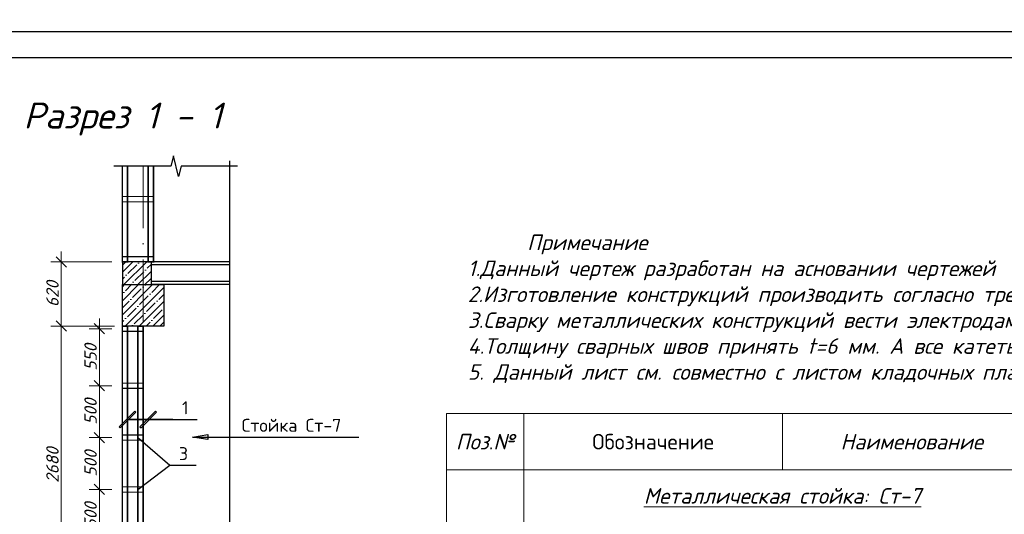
# Model space of a CAD drawing. Header units: millimetres. Extents: x 363306 to 7757304, y 1022887 to 1207196.
# Tile 375 of 656: x 1565225 to 1584226, y 1079366 to 1088906. Entities that reach past the tile are written whole.
import ezdxf

# ---------------------------------------------------------------- set-up
doc = ezdxf.new("R2010")
doc.units = ezdxf.units.MM
doc.linetypes.add('ACAD_ISO10W100', pattern=[18, 12, -3, 0, -3])
for name, color, linetype in [('0 @ 100', 7, 'Continuous'), ('kcd_tx', 7, 'Continuous'), ('O3SAD', 1, 'Continuous'), ('Штрих', 7, 'Continuous')]:
    doc.layers.add(name, color=color, linetype=linetype)
doc.layers.add('Сечения', color=1, linetype='Continuous', lineweight=30)
doc.layers.add('Специикация', color=7, linetype='Continuous', lineweight=13)
doc.styles.add('Arial', font='arial.ttf')
doc.styles.add('iso', font='isocpeur.TTF')
doc.styles.add('ISOCPEUR', font='isocpeur.TTF')
doc.styles.get("Standard").update_dxf_attribs({"font": 'isocpeui.ttf'})
doc.styles.add('ГОСТ 2.304', font='isocpeui.ttf')
doc.dimstyles.new('Санжар', dxfattribs={"dimtxt": 240, "dimasz": 200, "dimexe": 200, "dimexo": 200, "dimgap": 50, "dimtad": 1, "dimdec": 0, "dimtxsty": 'Standard', "dimblk": 'OBLIQUE', "dimcen": 2.5, "dimdle": 200, "dimclrd": 152, "dimclre": 152, "dimclrt": 152, "dimadec": 0, "dimazin": 0, "dimtfac": 1, "dimtdec": 0, "dimtmove": 0, "dimatfit": 3, "dimldrblk": 'OBLIQUE', "dimfxl": 0, "dimlwd": 0, "dimlwe": 0, "dimarcsym": 0})

# ---------------------------------------------------------------- blocks, each defined once
blk = doc.blocks.new('_Oblique')
at = {"color": 0, "linetype": 'ByBlock', "lineweight": -2}
blk.add_line((-0.5, -0.5), (0.5, 0.5), dxfattribs=at)
blk = doc.blocks.new('*D1376')
at = {"layer": 'Defpoints', "color": 0, "lineweight": 25, "transparency": 16777216}
for p in [(1566763, 1079845), (1567206, 1079845), (1567206, 1078845)]:
    blk.add_point(p, dxfattribs=at)
at = {"layer": 'kcd_tx', "lineweight": 0, "transparency": 16777216}
for p, q in [((1566763, 1078645), (1566763, 1080045)), ((1567006, 1079845), (1566563, 1079845)), ((1567006, 1078845), (1566563, 1078845))]:
    blk.add_line(p, q, dxfattribs=at)
at = {"layer": 'kcd_tx', "lineweight": 0, "transparency": 16777216, "xscale": 200, "yscale": 200, "zscale": 200}
for p, rotation in [((1566763, 1079845), 90), ((1566763, 1078845), 270)]:
    blk.add_blockref('_Oblique', p, dxfattribs=dict(at, rotation=rotation))
at = {"layer": 'kcd_tx', "lineweight": 30, "transparency": 16777216, "insert": (1566593, 1079345), "char_height": 240, "attachment_point": 5, "rotation": 90, "bg_fill": 3, "box_fill_scale": 1.1, "bg_fill_color": 256, "bg_fill_true_color": 13158600, "bg_fill_transparency": 0}
blk.add_mtext('500', dxfattribs=at)
blk = doc.blocks.new('*D1377')
at = {"layer": 'Defpoints', "color": 0, "lineweight": 25, "transparency": 16777216}
for p in [(1566763, 1080845), (1567206, 1080845), (1567206, 1079845)]:
    blk.add_point(p, dxfattribs=at)
at = {"layer": 'kcd_tx', "lineweight": 0, "transparency": 16777216}
for p, q in [((1566763, 1079645), (1566763, 1081045)), ((1567006, 1080845), (1566563, 1080845)), ((1567006, 1079845), (1566563, 1079845))]:
    blk.add_line(p, q, dxfattribs=at)
at = {"layer": 'kcd_tx', "lineweight": 0, "transparency": 16777216, "xscale": 200, "yscale": 200, "zscale": 200}
for p, rotation in [((1566763, 1080845), 90), ((1566763, 1079845), 270)]:
    blk.add_blockref('_Oblique', p, dxfattribs=dict(at, rotation=rotation))
at = {"layer": 'kcd_tx', "lineweight": 30, "transparency": 16777216, "insert": (1566593, 1080345), "char_height": 240, "attachment_point": 5, "rotation": 90, "bg_fill": 3, "box_fill_scale": 1.1, "bg_fill_color": 256, "bg_fill_true_color": 13158600, "bg_fill_transparency": 0}
blk.add_mtext('500', dxfattribs=at)
blk = doc.blocks.new('*D1378')
at = {"layer": 'Defpoints', "color": 0, "lineweight": 25, "transparency": 16777216}
for p in [(1566763, 1081845), (1567206, 1081845), (1567206, 1080845)]:
    blk.add_point(p, dxfattribs=at)
at = {"layer": 'kcd_tx', "lineweight": 0, "transparency": 16777216}
for p, q in [((1566763, 1080645), (1566763, 1082045)), ((1567006, 1081845), (1566563, 1081845)), ((1567006, 1080845), (1566563, 1080845))]:
    blk.add_line(p, q, dxfattribs=at)
at = {"layer": 'kcd_tx', "lineweight": 0, "transparency": 16777216, "xscale": 200, "yscale": 200, "zscale": 200}
for p, rotation in [((1566763, 1081845), 90), ((1566763, 1080845), 270)]:
    blk.add_blockref('_Oblique', p, dxfattribs=dict(at, rotation=rotation))
at = {"layer": 'kcd_tx', "lineweight": 30, "transparency": 16777216, "insert": (1566593, 1081345), "char_height": 240, "attachment_point": 5, "rotation": 90, "bg_fill": 3, "box_fill_scale": 1.1, "bg_fill_color": 256, "bg_fill_true_color": 13158600, "bg_fill_transparency": 0}
blk.add_mtext('500', dxfattribs=at)
blk = doc.blocks.new('*D1379')
at = {"layer": 'Defpoints', "color": 0, "lineweight": 25, "transparency": 16777216}
for p in [(1566763, 1082945), (1567206, 1082945), (1567206, 1081845)]:
    blk.add_point(p, dxfattribs=at)
at = {"layer": 'kcd_tx', "lineweight": 0, "transparency": 16777216}
for p, q in [((1566763, 1081645), (1566763, 1083145)), ((1567006, 1082945), (1566563, 1082945)), ((1567006, 1081845), (1566563, 1081845))]:
    blk.add_line(p, q, dxfattribs=at)
at = {"layer": 'kcd_tx', "lineweight": 0, "transparency": 16777216, "xscale": 200, "yscale": 200, "zscale": 200}
for p, rotation in [((1566763, 1082945), 90), ((1566763, 1081845), 270)]:
    blk.add_blockref('_Oblique', p, dxfattribs=dict(at, rotation=rotation))
at = {"layer": 'kcd_tx', "lineweight": 30, "transparency": 16777216, "insert": (1566593, 1082395), "char_height": 240, "attachment_point": 5, "rotation": 90, "bg_fill": 3, "box_fill_scale": 1.1, "bg_fill_color": 256, "bg_fill_true_color": 13158600, "bg_fill_transparency": 0}
blk.add_mtext('550', dxfattribs=at)
blk = doc.blocks.new('*D1382')
at = {"layer": 'Defpoints', "color": 0, "lineweight": 25, "transparency": 16777216}
for p in [(1566028, 1082995), (1567256, 1082995), (1567206, 1077635)]:
    blk.add_point(p, dxfattribs=at)
at = {"layer": 'kcd_tx', "lineweight": 0, "transparency": 16777216}
for p, q in [((1566028, 1077435), (1566028, 1083195)), ((1567056, 1082995), (1565828, 1082995)), ((1567006, 1077635), (1565828, 1077635))]:
    blk.add_line(p, q, dxfattribs=at)
at = {"layer": 'kcd_tx', "lineweight": 0, "transparency": 16777216, "xscale": 200, "yscale": 200, "zscale": 200}
for p, rotation in [((1566028, 1082995), 90), ((1566028, 1077635), 270)]:
    blk.add_blockref('_Oblique', p, dxfattribs=dict(at, rotation=rotation))
at = {"layer": 'kcd_tx', "lineweight": 30, "transparency": 16777216, "insert": (1565858, 1080315), "char_height": 240, "attachment_point": 5, "rotation": 90, "bg_fill": 3, "box_fill_scale": 1.1, "bg_fill_color": 256, "bg_fill_true_color": 13158600, "bg_fill_transparency": 0}
blk.add_mtext('2680', dxfattribs=at)
blk = doc.blocks.new('*D1383')
at = {"layer": 'Defpoints', "color": 0, "lineweight": 25, "transparency": 16777216}
for p in [(1566028, 1084235), (1567206, 1084235), (1567256, 1082995)]:
    blk.add_point(p, dxfattribs=at)
at = {"layer": 'kcd_tx', "lineweight": 0, "transparency": 16777216}
for p, q in [((1566028, 1082795), (1566028, 1084435)), ((1567006, 1084235), (1565828, 1084235)), ((1567056, 1082995), (1565828, 1082995))]:
    blk.add_line(p, q, dxfattribs=at)
at = {"layer": 'kcd_tx', "lineweight": 0, "transparency": 16777216, "xscale": 200, "yscale": 200, "zscale": 200}
for p, rotation in [((1566028, 1084235), 90), ((1566028, 1082995), 270)]:
    blk.add_blockref('_Oblique', p, dxfattribs=dict(at, rotation=rotation))
at = {"layer": 'kcd_tx', "lineweight": 30, "transparency": 16777216, "insert": (1565858, 1083615), "char_height": 240, "attachment_point": 5, "rotation": 90, "bg_fill": 3, "box_fill_scale": 1.1, "bg_fill_color": 256, "bg_fill_true_color": 13158600, "bg_fill_transparency": 0}
blk.add_mtext('620', dxfattribs=at)

msp = doc.modelspace()

# ---------------------------------------------------------------- hatches: boundary and pattern name
at = {"layer": 'Штрих', "lineweight": 9, "ltscale": 100}
h = msp.add_hatch(dxfattribs=at)
h.set_pattern_fill('ANSI35', color=252, scale=30, style=0)
h.set_pattern_definition([(45, (471196.24, -740722.88), (-134.703842, 134.703842), []), (45, (471330.94, -740722.88), (-134.703842, 134.703842), [238.125, -47.625, 0, -47.625])])
h.paths.add_polyline_path([(1567606.297, 1084235.224), (1567206.297, 1084235.224), (1567206.297, 1083795.224), (1567606.297, 1083795.224)])
h.paths.add_polyline_path([(1567766.297, 1084235.224), (1567606.297, 1084235.224), (1567606.297, 1083795.224), (1567766.297, 1083795.224)])
h = msp.add_hatch(dxfattribs=at)
h.set_pattern_fill('ANSI35', color=252, scale=30, style=0)
h.set_pattern_definition([(45, (1148676.72, 365909.53), (-134.70384, 134.70384), []), (45, (1148811.42, 365909.53), (-134.70384, 134.70384), [238.125, -47.625, 0, -47.625])])
h.paths.add_polyline_path([(1568006.297, 1082995.224), (1568006.297, 1083795.224), (1567206.297, 1083795.224), (1567206.297, 1082995.224)])

# ---------------------------------------------------------------- linework, layer by layer
at = {"color": 1, "linetype": 'ACAD_ISO10W100', "lineweight": 9, "ltscale": 100}
msp.add_line((1567606.297, 1086081.839), (1567606.297, 1069959.967), dxfattribs=at)
at = {"color": 18, "lineweight": 30, "true_color": 0x000000}
for p, q in [((1569274.536, 1084235.224), (1567766.297, 1084235.224)), ((1569274.536, 1084175.224), (1567766.297, 1084175.224)), ((1569274.536, 1083855.224), (1567766.297, 1083855.224)), ((1569274.536, 1083795.224), (1567766.297, 1083795.224))]:
    msp.add_line(p, q, dxfattribs=at)
at = {"lineweight": 25, "ltscale": 100}
for p, q in [((1567466.903, 1081334.385), (1567445.69, 1081355.598)), ((1567466.903, 1081334.385), (1567445.69, 1081355.598)), ((1567845.69, 1081355.598), (1567545.69, 1081055.598)), ((1567845.69, 1081355.598), (1567545.69, 1081055.598)), ((1567566.903, 1081034.385), (1567866.903, 1081334.385)), ((1567566.903, 1081034.385), (1567866.903, 1081334.385)), ((1567866.903, 1081334.385), (1567845.69, 1081355.598)), ((1567866.903, 1081334.385), (1567845.69, 1081355.598)), ((1567545.69, 1081055.598), (1567566.903, 1081034.385)), ((1567545.69, 1081055.598), (1567566.903, 1081034.385)), ((1568557.615, 1080856.483), (1568858.065, 1080906.761)), ((1568858.065, 1080806.205), (1568557.615, 1080856.483)), ((1568858.065, 1080906.761), (1568858.065, 1080806.205))]:
    msp.add_line(p, q, dxfattribs=at)
at = {"linetype": 'Continuous', "ltscale": 40}
for points in [[(1568190.416, 1086281.839), (1568140.416, 1086081.839)], [(1568290.416, 1085881.839), (1568190.416, 1086281.839)], [(1568140.416, 1086081.839), (1567044.21, 1086081.839)], [(1568340.416, 1086081.839), (1568290.416, 1085881.839)], [(1569428.544, 1086081.839), (1568340.416, 1086081.839)], [(1569274.536, 1086185.647), (1569274.536, 1078738.532)]]:
    msp.add_lwpolyline(points, dxfattribs=at)
at = {"color": 251, "lineweight": 0, "true_color": 0x636466, "const_width": 30}
for points in [[(1567306.297, 1086081.839), (1567306.297, 1084235.224), (1567206.297, 1084235.224), (1567206.297, 1086081.839)], [(1567806.297, 1086081.839), (1567806.297, 1084235.224), (1567706.297, 1084235.224), (1567706.297, 1086081.839)]]:
    msp.add_lwpolyline(points, dxfattribs=at)
at = {"color": 18, "lineweight": 30, "true_color": 0x000000}
for points in [[(1567206.297, 1083795.224), (1567766.297, 1083795.224), (1567766.297, 1084235.224), (1567206.297, 1084235.224)], [(1567206.297, 1083795.224), (1568006.297, 1083795.224), (1568006.297, 1082995.224), (1567206.297, 1082995.224)]]:
    msp.add_lwpolyline(points, close=True, dxfattribs=at)
at = {"color": 244, "lineweight": 0, "true_color": 0x991b1e, "const_width": 30}
for points in [[(1567206.297, 1082995.224), (1567306.297, 1082995.224), (1567306.297, 1077635.224), (1567206.297, 1077635.224)], [(1567506.297, 1082995.224), (1567606.297, 1082995.224), (1567606.297, 1077635.224), (1567506.297, 1077635.224)]]:
    msp.add_lwpolyline(points, close=True, dxfattribs=at)
at = {"lineweight": 25, "ltscale": 100}
for points in [[(1567706.297, 1081194.991), (1568181.897, 1081194.991)], [(1568181.897, 1081194.991), (1568648.564, 1081194.991)], [(1567506.297, 1080845.224), (1568123.641, 1080311.073)], [(1568557.615, 1080856.483), (1569334.404, 1080856.483)], [(1569334.404, 1080856.483), (1571768.495, 1080856.483)], [(1567506.297, 1079845.224), (1568123.641, 1080311.073)], [(1568123.641, 1080311.073), (1568630.648, 1080311.073)]]:
    msp.add_lwpolyline(points, dxfattribs=at)
at = {"layer": 'Сечения', "color": 251, "true_color": 0x636466, "const_width": 20}
for points in [[(1567206.297, 1085395.224), (1567806.297, 1085395.224), (1567806.297, 1085495.224), (1567206.297, 1085495.224)], [(1567206.297, 1084235.224), (1567806.297, 1084235.224), (1567806.297, 1084335.224), (1567206.297, 1084335.224)]]:
    msp.add_lwpolyline(points, close=True, dxfattribs=at)
at = {"layer": 'Сечения', "color": 196, "true_color": 0x340872, "const_width": 20}
for points in [[(1567206.297, 1082895.224), (1567606.297, 1082895.224), (1567606.297, 1082995.224), (1567206.297, 1082995.224)], [(1567206.297, 1081795.224), (1567606.297, 1081795.224), (1567606.297, 1081895.224), (1567206.297, 1081895.224)], [(1567206.297, 1080795.224), (1567606.297, 1080795.224), (1567606.297, 1080895.224), (1567206.297, 1080895.224)], [(1567206.297, 1079795.224), (1567606.297, 1079795.224), (1567606.297, 1079895.224), (1567206.297, 1079895.224)]]:
    msp.add_lwpolyline(points, close=True, dxfattribs=at)
at = {"layer": 'Специикация', "ltscale": 100}
for p, q in [((1573460.743, 1081311.797), (1591960.743, 1081311.797)), ((1573460.743, 1081311.797), (1573460.743, 1066020.686)), ((1574952.629, 1081311.797), (1574952.629, 1066020.686)), ((1579944.515, 1081311.797), (1579944.515, 1080220.686)), ((1573460.743, 1080220.686), (1591960.743, 1080220.686))]:
    msp.add_line(p, q, dxfattribs=at)

# ---------------------------------------------------------------- texts
at = {"color": 116, "lineweight": 0, "true_color": 0x136734, "insert": (883892.483, 1087785.858), "char_height": 500, "width": 18765.00851, "attachment_point": 1, "style": 'Arial'}
msp.add_mtext('\\pi1602.2;{\\fISOCPEUR|b0|i1|c204|p34;\\L\\C256;\\c0;План ленточного фундамента для перегородки }', dxfattribs=at)
at = {"lineweight": 9, "attachment_point": 1, "style": 'iso'}
for s, insert, char_height, width in [('\\pi1171.712;Крепежный \\P\\pi762.472;элемент КЭ-1', (1382779.98, 1087540.128), 400, 5098.88054), ('\\pi1764.372;Примерных вид для\\P\\pi488.236;стена монтажа (Газоблок)', (1134531.899, 1087474.922, 0), 400, 9717.00309), ('\\pi1764.372;Примерных вид для\\P\\pi488.236;стена монтажа (Газоблок)', (1179462.79, 1087508.085, 0), 400, 9717.00309), ('\\pi1764.372;Примерных вид для\\P\\pi488.236;стена монтажа (Газоблок)', (1224462.79, 1087508.085, 0), 400, 9717.00309), ('\\pi1764.372;Примерных вид для\\P\\pi488.236;стена монтажа (Газоблок)', (1269531.899, 1087474.922, 0), 400, 9717.00309), ('\\pi457.168;{\\LГоризонтальная} \\P\\pi1088.684;сетка ГС-1', (1375298.56, 1087421.862), 400, 5098.88054), ('\\pi1764.372;{\\fISOCPEUR|b0|i1|c204|p34;Примерных вид для\\P\\pi488.236;стена монтажа (Газоблок)}', (954613.151, 1083015.009), 400, 9717.00309), ('\\pi1764.372;{\\fISOCPEUR|b0|i1|c204|p34;Примерных вид для\\P\\pi488.236;стена монтажа (Газоблок)}', (999613.151, 1083015.009), 400, 9717.00309), ('\\pi1764.372;{\\fISOCPEUR|b0|i1|c204|p34;Примерных вид для\\P\\pi488.236;стена монтажа (Газоблок)}', (1044613.151, 1083015.009), 400, 9717.00309), ('\\pi35.34936;Крепежный элемент КЭ-2 \\P\\pi1192.62209;(шаг 1500 мм)', (1387921.372, 1081851.487), 300, 5098.88054), ('\\pi457.168;{\\LГоризонтальная} \\P\\pi1121.108;сетка ГС-2', (1374921.9, 1081456.843), 400, 5098.88054)]:
    msp.add_mtext(s, dxfattribs=dict(at, insert=insert, char_height=char_height, width=width))
at = {"color": 18, "lineweight": 0, "true_color": 0x000000, "char_height": 500, "width": 5955.4476, "attachment_point": 1}
for insert in [(1431194.663, 1087606.338), (1475028.174, 1087606.338), (1521202.46, 1087606.338), (1564347.248, 1087307.106)]:
    msp.add_mtext('\\pi951.20865;Разрез 1 - 1', dxfattribs=dict(at, insert=insert))
at = {"lineweight": 15, "insert": (1573872.603, 1084761.257, -13.985), "char_height": 300, "width": 17517.07447, "attachment_point": 1, "style": 'ISOCPEUR'}
msp.add_mtext('{\\fISOCPEUR|b0|i1|c204|p34;\\C256;\\c0;      Примечание\\P1.Данный чертеж разработан на асновании чертежей\\P2.Изготовление конструкций производить согласно требованиям ГОСТ 23118-2012\\P3.Сварку металлических конструкций вести электродами типа Э-42 по ГОСТ 9467-75*\\P4.Толщину сварных швов принять t=6 мм. А все катеты швов Kf=6 мм.\\P5. Данный лист см. совместно с листом кладочных планов.}', dxfattribs=at)
at = {"lineweight": 25, "ltscale": 100, "char_height": 250, "attachment_point": 1}
for s, insert, width in [('\\fISOCPEUR|b0|i0|c0|p34;\\W1.0000000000;\\T1.0000000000;\\o\\l1', (1568356.897, 1081544.991), 225), ('\\fISOCPEUR|b0|i0|c0|p34;\\W1.0000000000;\\T1.0000000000;\\o\\lСтойка Ст-7', (1569509.404, 1081206.483), 2125), ('\\fISOCPEUR|b0|i0|c0|p34;\\W1.0000000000;\\T1.0000000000;\\o\\l3', (1568298.641, 1080661.073), 275)]:
    msp.add_mtext(s, dxfattribs=dict(at, insert=insert, width=width))
at = {"layer": '0 @ 100', "color": 7, "insert": (761996.908, 1075986.433), "char_height": 318.940213, "width": 19697.5359, "attachment_point": 4, "style": 'ГОСТ 2.304'}
msp.add_mtext('\\pi5457.36288;{\\fISOCPEUR|b1|i1|c204|p34;Характеристика участка строительства:\\P\\pi0;\\P}Расчетная зимняя температура воздух 15 °С.\\PСкоростной напор ветра   - 38кг/м2.\\PВес снегового покрова    - 50кг/м2.\\PКлассификация зданий по функциональной пожарной опасности - Ф 4.1 \\PКоэффициент надежности по назначению - 0.95\\P\\P^IПроектом разработано подъёмник для мало мобильных граждан населения грузоподъемностью 250 кг. скоростью 0,25 см/с. Двери шахт подъёмника противопожарные с пределом огнестойкости El 30. Подъёмники оборудованы кабинами габаритами 1500х1500 мм, ширина дверей кабины обеспечивает проезд инвалидной коляски. Для экстренных случаев подъёмник оснащен дополнительным аккумулятором и механическим спуском для безопасного спуска пассажира в нулевую отметку. Так же в дверях подъёмника установлены замки датчики которые открываются с ключевыми картами, чтобы открыть двери подъёмника.\\P^IС внешней и внутренней стороны наружных стен предусмотрено обшивка из аквапанелей толщиной 12,5мм с утеплением из минераловатной ваты на кварцевой основе, А =0,040 Вт/мС, толщиной 100мм. (по теплотехническому расчету). Наружная отделка из органическое стекло.\\P^IПодрядчик обязан предоставить заказчику сертификаты соответствия и пожарной безопасности на фасадную систему и все применяемые в данной системе материалы и изделия.\\PКонструкции, изделия и материалы применены по действующим стандартам, ТУ, сертификатам. На путях эвакуации используются отделочные материалы, соответствующие требованиям п. 5.25 ШНК 2.01.02-04.\\PОтделка стен с внутренней стороны окраска водоэмульсионными красками светлых тонов. Во внутренней и наружной отделке использованы современные отделочные материалы используемые на территории Республики Узбекистан.\\P^IКрыша - скатная из металлических профилированных листов с полимерными покрытиями с обеих сторон толщ.0,55мм по металлическим конструкциям.\\P^IПо периметру наружных стен устраивается бетонная отмостка. Бетон кл.В 7,5 шириной 1000 мм, толщиной 50 мм по гравийному основанию толщиной 100 мм -150 мм.\\P^IВсе строительно-монтажные работы вести согласно указаний соответствующих строительных норм и проекта производства работ (П.П.Р.) на основании ШНК 3.01.01 - 03 и КМК 3.01.02 - 00.', dxfattribs=at)
at = {"layer": 'Специикация', "ltscale": 100, "char_height": 300, "attachment_point": 5, "style": 'iso'}
for s, insert, width in [('Обозначение', (1577448.572, 1080766.242), 4791.88567), ('{\\fISOCPEUR|b0|i1|c204|p34;Поз}.{\\fISOCPEUR|b0|i1|c204|p34;№}', (1574206.686, 1080766.242), 1291.88567), ('{\\fISOCPEUR|b0|i1|c204|p34;Наименование}', (1582440.458, 1080766.242), 4791.88567), ('{\\fISOCPEUR|b1|i1|c204|p34;\\L\\C256;Металлическая стойка: Ст-7}', (1579944.515, 1079720.686), 9783.77134)]:
    msp.add_mtext(s, dxfattribs=dict(at, insert=insert, width=width))

# ---------------------------------------------------------------- next in the draw order: dimensions: what is measured, and where the dimension line sits
at = {"layer": 'kcd_tx', "color": 18, "lineweight": 30, "true_color": 0x000000}
dim = msp.add_linear_dim(base=(1566763.309, 1079845.224), p1=(1567206.297, 1078845.224), p2=(1567206.297, 1079845.224), angle=90, dimstyle='Санжар', override={"dimlfac": 0.5, "dimclrd": 256, "dimclre": 256, "dimclrt": 256, "dimtmove": 1, "dimfxl": 0.18, "dimtfill": 1, "dimarcsym": 2}, dxfattribs=at)
dim.commit()
dim.dimension.update_dxf_attribs({"geometry": '*D1376', "text_midpoint": (1566593.309, 1079345.224)})

# ---------------------------------------------------------------- next in the draw order: dimensions: what is measured, and where the dimension line sits
dim = msp.add_linear_dim(base=(1566763.309, 1080845.224), p1=(1567206.297, 1079845.224), p2=(1567206.297, 1080845.224), angle=90, dimstyle='Санжар', override={"dimlfac": 0.5, "dimclrd": 256, "dimclre": 256, "dimclrt": 256, "dimtmove": 1, "dimfxl": 0.18, "dimtfill": 1, "dimarcsym": 2}, dxfattribs=at)
dim.commit()
dim.dimension.update_dxf_attribs({"geometry": '*D1377', "text_midpoint": (1566593.309, 1080345.224)})

# ---------------------------------------------------------------- next in the draw order: dimensions: what is measured, and where the dimension line sits
dim = msp.add_linear_dim(base=(1566763.309, 1081845.224), p1=(1567206.297, 1080845.224), p2=(1567206.297, 1081845.224), angle=90, dimstyle='Санжар', override={"dimlfac": 0.5, "dimclrd": 256, "dimclre": 256, "dimclrt": 256, "dimtmove": 1, "dimfxl": 0.18, "dimtfill": 1, "dimarcsym": 2}, dxfattribs=at)
dim.commit()
dim.dimension.update_dxf_attribs({"geometry": '*D1378', "text_midpoint": (1566593.309, 1081345.224)})

# ---------------------------------------------------------------- next in the draw order: dimensions: what is measured, and where the dimension line sits
dim = msp.add_linear_dim(base=(1566763.309, 1082945.224), p1=(1567206.297, 1081845.224), p2=(1567206.297, 1082945.224), angle=90, dimstyle='Санжар', override={"dimlfac": 0.5, "dimclrd": 256, "dimclre": 256, "dimclrt": 256, "dimtmove": 1, "dimfxl": 0.18, "dimtfill": 1, "dimarcsym": 2}, dxfattribs=at)
dim.commit()
dim.dimension.update_dxf_attribs({"geometry": '*D1379', "text_midpoint": (1566593.309, 1082395.224)})

# ---------------------------------------------------------------- next in the draw order: dimensions: what is measured, and where the dimension line sits
dim = msp.add_linear_dim(base=(1566027.865, 1082995.224), p1=(1567206.297, 1077635.224), p2=(1567256.297, 1082995.224), angle=90, dimstyle='Санжар', override={"dimlfac": 0.5, "dimclrd": 256, "dimclre": 256, "dimclrt": 256, "dimtmove": 1, "dimfxl": 0.18, "dimtfill": 1, "dimarcsym": 2}, dxfattribs=at)
dim.commit()
dim.dimension.update_dxf_attribs({"geometry": '*D1382', "text_midpoint": (1565857.865, 1080315.224)})

# ---------------------------------------------------------------- next in the draw order: linework, layer by layer
at = {"lineweight": 25, "ltscale": 100}
for p, q in [((1567445.69, 1081355.598), (1567145.69, 1081055.598)), ((1567445.69, 1081355.598), (1567145.69, 1081055.598)), ((1567166.903, 1081034.385), (1567466.903, 1081334.385)), ((1567166.903, 1081034.385), (1567466.903, 1081334.385)), ((1567145.69, 1081055.598), (1567166.903, 1081034.385)), ((1567145.69, 1081055.598), (1567166.903, 1081034.385))]:
    msp.add_line(p, q, dxfattribs=at)
for points in [[(1567306.297, 1081194.991), (1568181.897, 1081194.991)], [(1568181.897, 1081194.991), (1567306.297, 1081194.991)]]:
    msp.add_lwpolyline(points, dxfattribs=at)

# ---------------------------------------------------------------- next in the draw order: dimensions: what is measured, and where the dimension line sits
at = {"layer": 'kcd_tx', "color": 18, "lineweight": 30, "true_color": 0x000000}
dim = msp.add_linear_dim(base=(1566027.865, 1084235.224), p1=(1567256.297, 1082995.224), p2=(1567206.297, 1084235.224), angle=90, dimstyle='Санжар', override={"dimlfac": 0.5, "dimclrd": 256, "dimclre": 256, "dimclrt": 256, "dimtmove": 1, "dimfxl": 0.18, "dimtfill": 1, "dimarcsym": 2}, dxfattribs=at)
dim.commit()
dim.dimension.update_dxf_attribs({"geometry": '*D1383', "text_midpoint": (1565857.865, 1083615.224)})

# ---------------------------------------------------------------- next in the draw order: linework, layer by layer
at = {"lineweight": 30}
msp.add_lwpolyline([(1552706.348, 1088178.072), (1592206.348, 1088178.072), (1592206.348, 1059478.072), (1552706.348, 1059478.072)], close=True, dxfattribs=at)
at = {"layer": 'O3SAD', "color": 1}
msp.add_lwpolyline([(1550706.348, 1088678.072), (1592706.348, 1088678.072), (1592706.348, 1058978.072), (1550706.348, 1058978.072)], close=True, dxfattribs=at)

doc.saveas('drawing.dxf')
